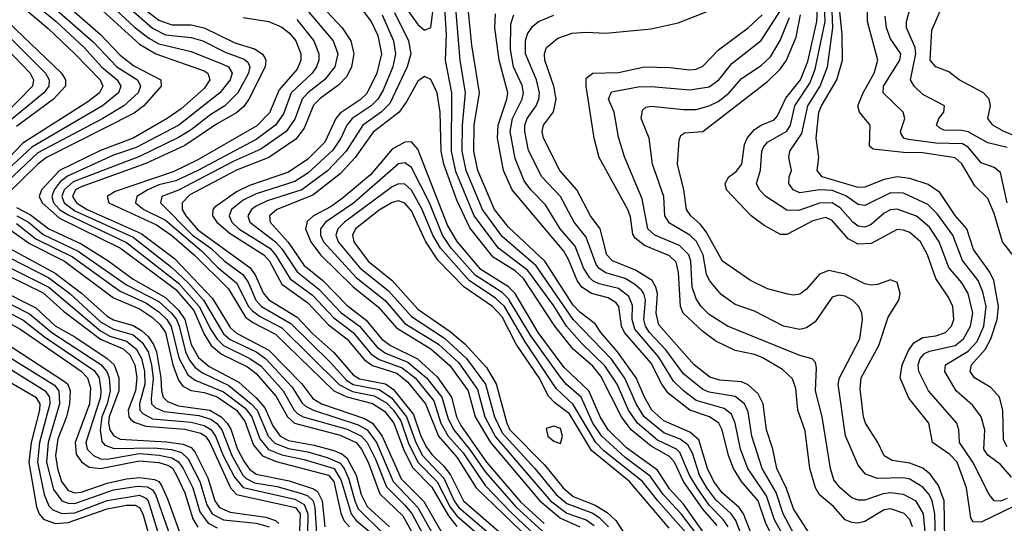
# Model space of a CAD drawing. Header units: inches. Extents: x 501365 to 657855, y 482276 to 547543.
# Tile 874 of 957: x 626140 to 629181, y 501121 to 502675. Entities that reach past the tile are written whole.
import ezdxf

# ---------------------------------------------------------------- set-up
doc = ezdxf.new("R2010")
doc.units = ezdxf.units.IN
doc.header["$MEASUREMENT"] = 0
doc.layers.add('A6520', color=7, linetype='Continuous')

msp = doc.modelspace()

# ---------------------------------------------------------------- linework, layer by layer
at = {"layer": 'A6520', "color": 5}
for points, elevation in [([(626126.4, 503353.6), (626210, 503366.8), (626255.6, 503355.6), (626312.1, 503292.1), (626315.7, 503270), (626308.1, 503230), (626311, 503170), (626306.7, 503150), (626253.7, 503050), (626229.2, 502970), (626179.5, 502850), (626174, 502810), (626189.5, 502770), (626207.4, 502747.4), (626367.3, 502607.3), (626440.2, 502530), (626504.3, 502490), (626513.4, 502470), (626505.5, 502450), (626461.4, 502410), (626397.1, 502370), (626196, 502264), (626103.1, 502176.9)], 3960), ([(626130, 503323.4), (626210, 503331.8), (626230, 503326.6), (626267.6, 503290), (626277.6, 503270), (626280.4, 503170), (626275.3, 503150), (626235.1, 503070), (626199.5, 502950), (626145.9, 502830), (626142.3, 502810), (626145.8, 502790), (626159.5, 502759.5), (626180, 502730), (626252.6, 502670), (626338.8, 502590), (626392.4, 502530), (626440.6, 502490), (626452.6, 502470), (626444.9, 502450), (626396.2, 502410), (626177.6, 502282.4), (626090, 502200.5)], 3940), ([(629203.6, 501263.6), (629170, 501302.4), (629130, 501331.1), (629118.4, 501350), (629121, 501410), (629109.9, 501450), (629084.5, 501484.5), (629032.2, 501530), (628997.6, 501590), (628999.6, 501610), (629070, 501652), (629097.8, 501682.2), (629117.8, 501730), (629125.3, 501790), (629115.3, 501835.3), (629100.7, 501870), (629051.7, 501931.7), (629022.4, 502010), (628975.1, 502075.1), (628944.8, 502104.8), (628870, 502139.9), (628830, 502141.2), (628750, 502102), (628730, 502104.7), (628691.4, 502131.4), (628650, 502148), (628610, 502150), (628550, 502141), (628529.4, 502150), (628516.2, 502170), (628517, 502190), (628524.1, 502210), (628515.8, 502250), (628518.4, 502270), (628555.9, 502324.1), (628574, 502410), (628612.5, 502470), (628634.8, 502530), (628651.8, 502650), (628644.9, 502830)], 3940), ([(626229.9, 502769.9), (626389.4, 502629.4), (626450, 502565.6), (626492.9, 502532.9), (626576.1, 502490), (626577.3, 502470), (626523.1, 502410), (626493.1, 502386.9), (626223.3, 502250), (626196.4, 502230), (626102.1, 502137.9)], 3980), ([(626306.1, 502786.1), (626510, 502599.8), (626560.5, 502570), (626710, 502517.1), (626721.5, 502510), (626727.2, 502490), (626710, 502463.3), (626639.2, 502400.8), (626595.7, 502370), (626490, 502309.8), (626390, 502271.8), (626263.1, 502210), (626207.2, 502150), (626200.3, 502130), (626208.9, 502110), (626263.2, 502063.2), (626451.2, 501970), (626622.6, 501842.6), (626678.3, 501778.3), (626710, 501704.4), (626731.7, 501670), (626763.4, 501643.4), (626843.5, 501603.5), (626870, 501583.9), (626932.7, 501512.7), (626967.1, 501450), (626988.6, 501430), (627130, 501393), (627179.6, 501370), (627195.5, 501350), (627216.2, 501310), (627252.5, 501212.5), (627323.6, 501143.6), (627397.9, 501010)], 4020), ([(626368.5, 502770), (626493.8, 502653.8), (626538.4, 502618.4), (626570, 502600.7), (626670, 502577.5), (626770, 502537.2), (626785, 502530), (626796.2, 502510), (626790, 502490), (626758.1, 502450), (626631.7, 502350), (626499.5, 502280.5), (626430, 502257.4), (626287.3, 502192.7), (626265.2, 502174.8), (626246, 502150), (626239, 502130), (626244.8, 502110), (626262.9, 502090), (626290, 502072.9), (626470, 501987.9), (626630, 501862.4), (626694.5, 501790), (626730, 501719.1), (626750, 501689.1), (626770, 501670), (626851.2, 501630), (626886.2, 501606.2), (626954, 501530), (626987.8, 501470), (626999.4, 501459.4), (627015.5, 501450), (627151.7, 501411.7), (627196.2, 501390), (627213.2, 501370), (627239.2, 501319.2), (627273.1, 501233.1), (627330, 501177.4), (627350.9, 501150.9), (627415.9, 501030)], 4040), ([(626411.7, 502771.7), (626550, 502648.9), (626590, 502629), (626670, 502620.4), (626705.5, 502610), (626774.7, 502574.7), (626833.3, 502553.3), (626844.2, 502544.2), (626851, 502530), (626846.4, 502510), (626814.1, 502450), (626773.7, 502410), (626730, 502382.6), (626670, 502335.3), (626630, 502311.8), (626510, 502252.9), (626304.7, 502175.3), (626277.5, 502150), (626270.2, 502130), (626277.5, 502110), (626310, 502085.8), (626490, 502003.8), (626610, 501910.4), (626661.8, 501861.8), (626707.5, 501810), (626770, 501706.3), (626790, 501688.3), (626870.3, 501650.3), (626899.6, 501630), (626981.6, 501541.5), (627012.2, 501492.2), (627022.7, 501482.7), (627048, 501470), (627185.1, 501425.1), (627213.1, 501410), (627241.6, 501370), (627294, 501250), (627369.7, 501169.7), (627436.7, 501050)], 4060), ([(627027.2, 502767.2), (627135.8, 502650), (627163.3, 502610), (627172.5, 502570), (627164.7, 502530), (627150, 502500.5), (627125.8, 502474.2), (627067.7, 502432.3), (627048, 502412), (627019, 502341), (626992.9, 502307.1), (626910, 502250.4), (626810, 502211.2), (626665.3, 502134.7), (626641.5, 502110), (626642, 502090), (626653, 502070), (626690, 502027.1), (626850.6, 501910.6), (626867.7, 501887.7), (626891.9, 501831.9), (626910, 501810.7), (626997.5, 501757.5), (627045.7, 501705.7), (627110, 501648.2), (627170, 501579.3), (627190, 501567.3), (627270, 501551.1), (627294.1, 501534.1), (627356.7, 501456.7), (627379.4, 501390), (627396.5, 501356.5), (627413, 501333), (627450, 501297.9), (627471, 501271), (627510.8, 501190), (627650, 501069.7)], 4180), ([(629190, 502281.2), (629130, 502294.9), (629070, 502328.9), (629050, 502333.7), (628994.9, 502334.9), (628981.5, 502341.5), (628972, 502350), (628979.3, 502370), (628995, 502390), (628996.8, 502410), (628930, 502444.7), (628903, 502470), (628891.3, 502490), (628908, 502570), (628905.8, 502590), (628879.6, 502650), (628878.8, 502670), (628911.9, 502788.1)], 3840), ([(626127.7, 502750), (626154.7, 502710), (626228.2, 502648.2), (626309.8, 502570), (626388.9, 502490), (626396.8, 502470), (626387, 502450), (626350, 502421.5), (626150, 502294.2), (626108.4, 502251.6)], 3920), ([(627299.4, 502759.4), (627370, 502660.3), (627390, 502643), (627410, 502651.5), (627422, 502750)], 4280), ([(628592.2, 501070), (628530, 501165.9), (628508.5, 501228.5), (628478.5, 501290), (628466, 501350), (628446.4, 501410), (628436.3, 501490), (628420.6, 501520.6), (628390, 501548.7), (628370, 501557.4), (628302.8, 501562.8), (628272, 501572), (628222.9, 501610), (628113.8, 501733.8), (628105.6, 501770), (628109.6, 501830), (628105, 501850), (628093.1, 501870), (628042.6, 501902.6), (627971.4, 501931.4), (627953.2, 501950), (627933, 502030), (627903.5, 502070), (627860.7, 502150), (627808.2, 502210), (627757.7, 502310), (627754.3, 502330), (627758.3, 502350), (627788.6, 502391.4), (627797.2, 502430), (627789.9, 502470.1), (627762.3, 502550), (627761.1, 502570), (627767.4, 502590), (627801.7, 502618.3), (627846.6, 502633.4), (627890, 502636.9), (627950, 502633.9), (628090, 502646.9), (628174, 502666), (628350, 502735.1)], 4120), ([(629190, 501197.2), (629170, 501189.8), (629150, 501190.4), (629134.2, 501210), (629083.7, 501310), (629042.4, 501370), (629041, 501410), (629034.3, 501430), (628946.8, 501530), (628917.5, 501590), (628915, 501610), (628921.3, 501630), (628934.8, 501645.2), (628950, 501652.8), (629030, 501669.8), (629055.5, 501690), (629076.7, 501730), (629084.1, 501770), (629069.9, 501830.1), (629050, 501863.4), (629010.1, 501910.1), (628979.6, 501990), (628950, 502034.7), (628910, 502068.5), (628850, 502090.2), (628830, 502088.1), (628810, 502078.7), (628770, 502043.4), (628750, 502034.7), (628730, 502038.1), (628713.4, 502050), (628674.8, 502094.8), (628650, 502110.2), (628610, 502109.5), (628546.3, 502086.3), (628510, 502087.1), (628445, 502130), (628424.7, 502150), (628415.4, 502170), (628428.7, 502211.3), (628432.3, 502270), (628437.9, 502282.1), (628450, 502297.4), (628510, 502331.3), (628520.8, 502350), (628533.9, 502410), (628580.7, 502479.3), (628597.1, 502522.9), (628628.2, 502670), (628625.1, 502750)], 3960), ([(629239, 501910), (629175.7, 501990), (629150, 502077.3), (629130, 502123.8), (629090, 502162.8), (629050.1, 502230.1), (629029.6, 502249.5), (628930, 502264.5), (628870, 502265.7), (628776.3, 502276.3), (628765.4, 502285.4), (628767.3, 502350), (628734.3, 502390), (628729.2, 502410), (628745.5, 502450), (628779.7, 502510), (628790.6, 502550), (628758.3, 502670), (628757.8, 502750)], 3880), ([(626530, 502704.4), (626570, 502674.4), (626610, 502660), (626670, 502659.2), (626710, 502650.2), (626804.2, 502604.2), (626865.2, 502585.2), (626889.3, 502570), (626897.3, 502557.3), (626900.6, 502550), (626898.4, 502530), (626848, 502430), (626832.1, 502407.9), (626810, 502388.2), (626747.5, 502352.5), (626650, 502287.3), (626530, 502231.3), (626330, 502160), (626312.4, 502150), (626303, 502130), (626315.5, 502110), (626348.1, 502090), (626515.4, 502015.4), (626618.1, 501938.1), (626735.2, 501815.2), (626790, 501725.2), (626810, 501707.5), (626910, 501655.4), (627011.9, 501551.9), (627045.8, 501505.8), (627071.8, 501490), (627204.7, 501444.7), (627230.2, 501430.2), (627259.9, 501390), (627318.3, 501258.3), (627388.2, 501188.2), (627453.8, 501073.8)], 4080), ([(627010, 502724.9), (627108.6, 502610), (627123.1, 502570), (627113.7, 502530), (627081.9, 502490), (627029.9, 502450.1), (627012.4, 502430), (626990, 502368.6), (626962.7, 502330), (626884.6, 502275.4), (626801.6, 502238.4), (626630, 502149), (626578.9, 502130), (626575.2, 502110), (626673.8, 502010), (626730, 501970.5), (626771.3, 501931.3), (626829.1, 501889.1), (626845.4, 501865.4), (626868.9, 501810), (626886.9, 501790), (626977.7, 501737.7), (627098.7, 501618.7), (627150, 501562.1), (627170, 501549.2), (627250, 501534.4), (627288.2, 501508.2), (627334.8, 501450), (627363.1, 501370), (627384.7, 501330), (627450, 501260.7), (627482.3, 501190), (627496.2, 501170), (627636.1, 501050)], 4160), ([(627194.9, 502710), (627225.9, 502670), (627246.4, 502626.4), (627257.8, 502570), (627242.9, 502510), (627212.3, 502447.7), (627192.1, 502427.9), (627130, 502386.8), (627116.2, 502370), (627082.1, 502297.9), (627030, 502245.3), (626970, 502205), (626850, 502163.8), (626810, 502144.1), (626743.2, 502096.8), (626736.5, 502090), (626735.2, 502070), (626748.5, 502050), (626790, 502015.4), (626894.1, 501950), (626911.2, 501930), (626950, 501859.4), (627030, 501801.3), (627093.7, 501733.7), (627150, 501690), (627205.3, 501625.3), (627230, 501608.4), (627304.4, 501584.4), (627338, 501558), (627393.9, 501490), (627433.6, 501390), (627490, 501324.7), (627550.4, 501230), (627690, 501095.8)], 4220), ([(628328.7, 501110), (628313.2, 501133.2), (628270, 501176.7), (628233.1, 501230), (628209.4, 501270), (628179.1, 501339.1), (628168.3, 501350), (628110, 501377.7), (628047.9, 501430), (628020.5, 501470), (627985.1, 501550), (627947.5, 501607.5), (627876.5, 501676.5), (627829.4, 501730), (627790, 501792.5), (627710, 501901.4), (627618.7, 501970), (627544.1, 502070), (627487.1, 502207.1), (627473.9, 502270), (627475.1, 502450), (627455.5, 502550), (627458.3, 502630), (627452.7, 502710)], 4260), ([(628390, 501030), (628352.2, 501130), (628338.1, 501150), (628290, 501193.5), (628262.9, 501230), (628239.8, 501270), (628217.7, 501337.7), (628203.6, 501363.6), (628180.4, 501380.4), (628130, 501400.2), (628068.5, 501450), (628044, 501490), (628008.7, 501568.7), (627967.7, 501627.7), (627850, 501750), (627735.3, 501915.3), (627630, 502006.2), (627569.6, 502090), (627519, 502210), (627507.1, 502270), (627507.9, 502350), (627517.5, 502450), (627500.8, 502550), (627487.5, 502710)], 4240), ([(628414.9, 501050), (628376.1, 501150), (628361.9, 501170), (628310, 501214.8), (628284.5, 501250), (628264.8, 501290), (628238.2, 501378.2), (628210, 501402), (628130, 501437.2), (628093, 501470), (628069.9, 501509.9), (628043.8, 501570), (627986.6, 501650), (627934.9, 501710), (627917.1, 501737.1), (627870, 501773.1), (627850, 501794.4), (627761.6, 501930), (627650, 502035), (627606.8, 502090), (627555, 502210), (627542.3, 502270), (627543.3, 502350), (627559.9, 502450), (627536.3, 502596.3), (627525.3, 502710)], 4220), ([(628944.8, 501004.8), (628931.4, 501150), (628908.9, 501188.9), (628870, 501209.9), (628830, 501215.1), (628807.5, 501212.5), (628750, 501192.3), (628730, 501192.3), (628710, 501199.7), (628673.9, 501230), (628654.9, 501254.9), (628644.1, 501290), (628618.8, 501450), (628597.7, 501530), (628600.8, 501600.8), (628597.8, 501617.8), (628588.2, 501628.2), (628550, 501639.1), (628326.4, 501730), (628270, 501765.2), (628245.1, 501790), (628230, 501813.9), (628217.6, 501850), (628213.5, 501930), (628207.1, 501950), (628178.4, 501978.4), (628101.8, 502010), (628080.6, 502030), (628062.9, 502122.9), (628008.1, 502251.9), (627990, 502313), (627976.2, 502390), (627958.6, 502430), (627967.6, 502452.4), (628050, 502468.4), (628090, 502469.4), (628210, 502458.5), (628270, 502467.9), (628299.6, 502490), (628339.9, 502540.1), (628430, 502611), (628490, 502704.3)], 4060), ([(629210, 501173.1), (629110, 501124.9), (629085.3, 501125.3), (629078.3, 501138.3), (629064.4, 501230), (629036, 501310), (629013.1, 501333.1), (628959.9, 501370), (628948.2, 501430), (628886.8, 501506.8), (628859.6, 501570), (628866.3, 501610), (628885.4, 501654.6), (628901.6, 501678.4), (628930, 501694.3), (628970, 501699.5), (628999.9, 501710), (629018.2, 501730), (629025.6, 501750), (629022.8, 501790), (629010, 501817), (628970, 501876.9), (628944.5, 501950), (628922.8, 501990), (628890, 502019), (628870, 502026.3), (628850, 502027.4), (628770, 501984.3), (628730, 501983), (628699.3, 501999.3), (628650, 502056), (628630, 502064.4), (628590, 502054.6), (628510, 502012.7), (628490, 502012.1), (628439.7, 502039.7), (628399.2, 502070), (628323.6, 502150), (628318.9, 502170), (628330.8, 502190), (628353.4, 502206.6), (628370.5, 502230), (628378.8, 502290), (628386.8, 502310), (628410, 502336.4), (628430, 502350.1), (628470, 502366.5), (628481.1, 502378.9), (628506.3, 502433.6), (628551.7, 502490), (628574.1, 502545.9), (628602.1, 502670), (628604.3, 502710)], 3980), ([(629190, 501356.9), (629178.6, 501378.6), (629176.4, 501470), (629166.5, 501510), (629140, 501539.9), (629089.7, 501569.7), (629076.3, 501590), (629080.4, 501610), (629122.2, 501657.7), (629139.5, 501690), (629159.3, 501750), (629163.5, 501790), (629149.2, 501870), (629136.3, 501896.3), (629085.9, 501966), (629065.2, 502030), (629030, 502071), (628981.8, 502141.8), (628946.4, 502166.4), (628890, 502185.7), (628850, 502190), (628810, 502182.4), (628750, 502158.2), (628730, 502157.9), (628618.2, 502190), (628603.2, 502210), (628607.9, 502250), (628600.3, 502310), (628608.9, 502390), (628616.3, 502410), (628664.4, 502490), (628681.1, 502550), (628680, 502630), (628669.9, 502730)], 3920), ([(629244.2, 502304.2), (629180.2, 502330), (629145.4, 502350), (629130.5, 502370), (629138.5, 502410), (629135, 502430), (629117, 502450), (629041.5, 502490), (629010, 502514.7), (628970, 502530.4), (628951.9, 502550), (628957.3, 502642.7), (628990, 502718.9)], 3820), ([(626017.4, 502670), (626172.1, 502510), (626183.1, 502490), (626180, 502470), (626050, 502338.4)], 3840), ([(626102, 502670), (626269.3, 502510), (626281.6, 502490), (626281.9, 502470), (626244.6, 502430), (626130, 502345.6)], 3880), ([(626830, 502682.5), (626909.6, 502669.6), (626950, 502652.4), (626973.6, 502633.6), (626992.8, 502610), (627008.3, 502570), (627008.8, 502550), (626997.1, 502522.9), (626941.1, 502458.9), (626911.9, 502388.1), (626872.5, 502347.5), (626690, 502242.5), (626614.1, 502205.9), (626434.5, 502145.5), (626410.1, 502130), (626415.1, 502110), (626562.5, 502042.5), (626610, 502009.3), (626679.1, 501950), (626784.5, 501844.5), (626837.6, 501757.6), (626860.6, 501740.6), (626930, 501704.6), (627110.4, 501530.4), (627150, 501511.4), (627230, 501490.5), (627266.7, 501466.7), (627295.5, 501430), (627325.5, 501350), (627353.2, 501293.2), (627413, 501233), (627464.5, 501144.5), (627490, 501111.1)], 4120), ([(626996.5, 502676.5), (627048.6, 502610), (627064.1, 502570), (627063.7, 502550), (627056.8, 502530), (627043.1, 502510), (626978.7, 502450), (626954.8, 502385.2), (626930.2, 502349.8), (626870, 502305.2), (626690.1, 502210), (626622, 502178), (626570, 502165.3), (626535.4, 502150), (626501.8, 502130), (626497.3, 502110), (626523.7, 502090), (626590, 502056.2), (626701.5, 501961.5), (626753.4, 501910), (626810, 501863.2), (626847.2, 501790), (626857.6, 501777.6), (626880.6, 501760.6), (626950, 501724), (627128.2, 501548.2), (627167.9, 501527.9), (627234.6, 501514.6), (627272.5, 501492.5), (627294.5, 501470), (627317, 501437), (627339.7, 501370), (627370, 501310), (627429.4, 501249.4), (627470, 501170.8), (627490, 501144.6), (627622.1, 501030)], 4140), ([(627259.8, 502690), (627294.5, 502610), (627301.2, 502570), (627292.4, 502530), (627262.5, 502457.5), (627246.2, 502430), (627226, 502410), (627167.1, 502370), (627150.5, 502350), (627132.1, 502310), (627107.1, 502272.9), (627030, 502201.9), (626990, 502176.4), (626870, 502137.6), (626830, 502117.9), (626794.5, 502090), (626786.6, 502070), (626790, 502062.5), (626795.7, 502050), (626816.7, 502030), (626912.5, 501970), (626930.5, 501950), (626975.9, 501875.9), (627044.7, 501824.7), (627110, 501754.9), (627169.9, 501709.9), (627224.6, 501644.6), (627250, 501627), (627321.3, 501601.3), (627361.2, 501570), (627418.7, 501498.7), (627441.2, 501430), (627463.9, 501390), (627510, 501338.2), (627578.2, 501238.2), (627656.3, 501156.3), (627758.9, 501058.9)], 4240), ([(627297.9, 502697.9), (627340.7, 502610), (627348.3, 502570), (627337.3, 502530), (627283.2, 502416.8), (627256.9, 502390), (627199.5, 502350), (627148.1, 502270), (627090.9, 502209.1), (627011.4, 502150), (626904.1, 502115.9), (626870, 502099.4), (626856.5, 502090), (626844.5, 502070), (626850.4, 502050), (626930.2, 501990.2), (626950, 501968.4), (626996.7, 501896.7), (627064.1, 501844.1), (627132.1, 501772.1), (627190, 501729.1), (627244.2, 501664.2), (627270, 501646.5), (627338.6, 501618.6), (627396.7, 501570), (627443.4, 501510), (627463.9, 501443.9), (627480.8, 501410), (627529.6, 501350), (627578.4, 501278.4), (627672.1, 501172.1), (627755.4, 501095.4)], 4260), ([(628469.5, 501070), (628443.7, 501123.7), (628421.1, 501190), (628369.2, 501250), (628344.5, 501290), (628329.7, 501330.3), (628310.2, 501410), (628299.5, 501430), (628270.9, 501450), (628209.9, 501470), (628143.1, 501523.1), (628123.1, 501550), (628090, 501615.6), (628008, 501710), (627999.1, 501730), (627990.6, 501790), (627981.9, 501801.9), (627957.4, 501817.4), (627905.8, 501830), (627876.2, 501850), (627862, 501870), (627835.5, 501935.5), (627820.7, 501960.7), (627660.7, 502150), (627634.6, 502210), (627616, 502310), (627617.7, 502350), (627645, 502430), (627647.9, 502450), (627621.1, 502550), (627608.1, 502650), (627610, 502693.6)], 4180), ([(628494.7, 501090), (628471.8, 501131.8), (628446.3, 501206.3), (628388.8, 501290), (628366.9, 501350), (628350.1, 501430.2), (628338.2, 501458.2), (628315.6, 501475.6), (628230, 501500.3), (628190, 501529.7), (628159.4, 501559.4), (628113.9, 501633.9), (628040.2, 501720.2), (628031.9, 501750), (628033, 501793), (628021.2, 501821.2), (627990, 501845.4), (627930, 501860.4), (627910, 501869.5), (627899.7, 501879.7), (627881.2, 501910), (627856, 501976), (627809.2, 502030), (627764.5, 502104.5), (627719.3, 502150), (627698.3, 502178.3), (627670, 502246.6), (627655.3, 502330), (627662.7, 502370), (627692.4, 502430), (627695.8, 502450), (627692.1, 502472.1), (627665.7, 502530), (627656.5, 502583.5), (627657.4, 502662.6), (627666.3, 502690)], 4160), ([(628550, 501053.7), (628498.3, 501150), (628476.3, 501216.3), (628433.3, 501290), (628401.1, 501390), (628390, 501465.3), (628378.7, 501490), (628350, 501512.3), (628270, 501526.1), (628250, 501534.3), (628190, 501582.4), (628136.1, 501656.1), (628085.6, 501710), (628073.2, 501730), (628068.1, 501750), (628073, 501810), (628067.9, 501830), (628060.3, 501840.3), (628039.3, 501859.3), (628010, 501877), (627950, 501894), (627930, 501907.2), (627920.2, 501920.2), (627890, 502004.5), (627852.9, 502050), (627810.6, 502130), (627753.3, 502190), (627711.3, 502271.3), (627700, 502330), (627700.4, 502350), (627707.3, 502370), (627735.6, 502410), (627744, 502430), (627745.8, 502450), (627735.9, 502490), (627702.3, 502570), (627702.2, 502610), (627708.4, 502631.6), (627724.6, 502655.4), (627742.4, 502670), (627790, 502689.4)], 4140), ([(628897.8, 501110), (628890, 501132.7), (628871.7, 501151.7), (628830, 501165.9), (628810, 501162.9), (628750, 501126.4), (628730, 501121.8), (628710, 501123.3), (628690, 501131.6), (628653.2, 501173.2), (628610, 501209.2), (628598.5, 501230), (628580.4, 501290), (628566.5, 501406.5), (628544, 501470), (628537.5, 501537.5), (628526.7, 501566.7), (628496, 501596), (628433.2, 501633.2), (628410, 501642.2), (628350, 501654.3), (628290, 501682.8), (628250, 501712.6), (628189.4, 501770), (628181.4, 501790), (628175.4, 501895.4), (628167.4, 501927.4), (628146.8, 501946.8), (628070, 501978.6), (628040.8, 502000.8), (628033.7, 502013.7), (628027.1, 502067.1), (628018.7, 502090), (627929.6, 502250), (627914.8, 502310), (627889.6, 502470.4), (627890, 502494.8), (627910, 502510.1), (627990, 502512.1), (628070, 502529.8), (628147.7, 502527.7), (628210, 502520.4), (628230, 502522.5), (628250, 502532.2), (628298, 502582), (628390, 502650.7), (628432.9, 502690)], 4080), ([(628970.3, 501030), (628966.2, 501150), (628958.2, 501190), (628948.9, 501210), (628930, 501232.6), (628890, 501257.1), (628870, 501261.8), (628790, 501259.3), (628752.6, 501272.6), (628730, 501300.8), (628690.5, 501390.5), (628667.7, 501550), (628672.4, 501570), (628734.7, 501690), (628743, 501750), (628741.3, 501770), (628732.4, 501790), (628712.2, 501810), (628690, 501821.7), (628670, 501825.5), (628650, 501819.3), (628596.7, 501743.3), (628570, 501724.3), (628550, 501719.3), (628499.3, 501730), (628410, 501776.1), (628350, 501796.6), (628307, 501827), (628270.2, 501870.2), (628261.8, 501890), (628251.2, 501950), (628230.5, 501990.5), (628210, 502010.8), (628146.9, 502046.9), (628133.1, 502070), (628129.6, 502130), (628094.3, 502230), (628083.9, 502310), (628059.7, 502370), (628063.5, 502396.5), (628074.3, 502405.7), (628091.6, 502408.4), (628190, 502398), (628230, 502398.6), (628270, 502409.2), (628297.3, 502422.7), (628330, 502449.1), (628370, 502494), (628430, 502534.3), (628459.3, 502560.7), (628489.2, 502610.8), (628518.1, 502681.9)], 4040), ([(628997.2, 501070), (628995.8, 501190), (628978.2, 501238.2), (628952.3, 501272.3), (628930, 501290.9), (628890, 501306.7), (628834.6, 501314.6), (628810, 501329.4), (628790.8, 501370.8), (628752.4, 501430), (628746.3, 501450), (628736.2, 501536.2), (628738.9, 501570), (628793.7, 501670), (628823, 501757), (628856, 501810), (628859.4, 501830), (628850, 501864.2), (628830, 501872.8), (628790, 501858.4), (628770, 501856), (628750, 501860.6), (628689.6, 501890.4), (628638.8, 501901.2), (628610, 501890.4), (628570, 501843.4), (628550, 501828.5), (628530, 501825), (628512.2, 501827.8), (628450, 501844.7), (628397, 501870), (628310.5, 501930.5), (628260.4, 502020.4), (628243.1, 502043.1), (628213, 502070), (628199.7, 502090), (628191.5, 502150), (628171.6, 502230), (628176.7, 502303.3), (628182.3, 502317.7), (628193.6, 502326.4), (628250, 502330.5), (628450, 502484.8), (628490, 502523.7), (628508.9, 502550), (628538.3, 502621.7), (628551.5, 502690)], 4020), ([(629190.5, 502110), (629170, 502203.7), (629150, 502219.7), (629110, 502233.5), (629070, 502281.9), (629051.8, 502291.8), (628970, 502294.1), (628885.8, 502305.8), (628870.7, 502310), (628863, 502323), (628860.2, 502330), (628873.7, 502370), (628868.4, 502390), (628807.1, 502450), (628807.9, 502470), (628858.9, 502550), (628861.7, 502570), (628830, 502616.7), (628817.4, 502650), (628813.4, 502686.6)], 3860), ([(626078.3, 502650), (626219.9, 502510), (626230.6, 502490), (626229.8, 502470), (626214.3, 502450), (626110, 502363.2)], 3860), ([(628294.4, 501114.4), (628250, 501165), (628190.8, 501250), (628162.6, 501310), (628147.1, 501327.1), (628090, 501359.3), (628029.1, 501410), (627999, 501450), (627935.5, 501575.5), (627910, 501605.7), (627850, 501658.4), (627793.3, 501730), (627696.5, 501876.5), (627670, 501900.2), (627602.9, 501942.9), (627530, 502033), (627490, 502118.4), (627449.8, 502230), (627441.6, 502270), (627438.3, 502390), (627429.7, 502449.7), (627410, 502491.2), (627390, 502500.2), (627370, 502485.8), (627336.3, 502423.7), (627312.2, 502390), (627231.7, 502328.3), (627176.7, 502250), (627130, 502200.1), (627045.7, 502134.3), (626934.2, 502090), (626911.5, 502070), (626914.1, 502050), (626969, 501989), (627017.7, 501917.7), (627076.1, 501870), (627150, 501794), (627210, 501747.9), (627258, 501690), (627285.5, 501670), (627368.7, 501628.7), (627430, 501572.6), (627473.9, 501510), (627489.5, 501450), (627502.7, 501422.7), (627582.2, 501310), (627687.4, 501187.4), (627760.5, 501120.5)], 4280), ([(628252.2, 501092.2), (628190, 501180.3), (628147.2, 501227.2), (628110, 501284.9), (628014.4, 501354.4), (627957.9, 501410), (627932.6, 501450), (627897.8, 501530), (627821.8, 501601.8), (627741.4, 501710), (627670, 501830), (627650, 501851.4), (627564.7, 501904.7), (627490.8, 501990.8), (627461.7, 502041.7), (627370, 502275.8), (627350, 502298), (627330, 502297.5), (627290, 502276.1), (627223.1, 502196.9), (627136.4, 502123.6), (627101.6, 502098.4), (627047.4, 502070), (627027.8, 502052.2), (627022.7, 502030), (627039.1, 501990), (627069, 501950), (627170, 501850.6), (627248.4, 501788.4), (627304.1, 501724.1), (627410, 501659.5), (627468.3, 501608.3), (627525, 501530), (627546.4, 501450), (627594.4, 501370), (627746.3, 501190), (627810, 501137.4), (627870.4, 501110.4)], 4320), ([(628230, 501089.2), (628183.4, 501150), (628129.1, 501209.1), (628087, 501267), (628010, 501323.7), (627938, 501390), (627910.6, 501430.6), (627874.8, 501510), (627829.2, 501549.2), (627810, 501571.8), (627719.3, 501699.3), (627650, 501814.3), (627630, 501833.6), (627546.9, 501886.9), (627473.2, 501970), (627445.9, 502010), (627405.6, 502110), (627350, 502219.4), (627330, 502234.1), (627310, 502230.9), (627170.6, 502109.4), (627084.8, 502050), (627069.3, 502030), (627069.2, 502010), (627077.9, 501990), (627179.6, 501879.6), (627268.5, 501808.5), (627330, 501738), (627433.6, 501673.6), (627496.3, 501616.3), (627553.9, 501533.9), (627576.6, 501450), (627610, 501388.2), (627779.8, 501190), (627830, 501152.4), (627890, 501131.5), (627914.6, 501114.6)], 4340), ([(628230, 501056.5), (628110.6, 501190.6), (628064.1, 501250), (627944.7, 501344.8), (627919.6, 501370), (627850, 501487.3), (627797.1, 501537.1), (627701.5, 501681.5), (627637.9, 501790), (627610, 501816.3), (627528.7, 501870), (627439.8, 501970), (627415.6, 502010), (627382.8, 502090), (627350, 502149.6), (627330, 502167.8), (627310, 502168.6), (627290, 502159.7), (627143.4, 502050), (627123, 502030), (627116.6, 502010), (627123.5, 501990), (627191.1, 501910), (627278.7, 501838.7), (627350, 501758.9), (627452.4, 501692.4), (627520.1, 501630), (627578.4, 501550), (627607, 501450), (627630, 501400.4), (627731.6, 501290), (627797.3, 501210), (627830, 501182), (627910, 501151.9), (627930, 501138.9), (627958.4, 501110)], 4360), ([(626130, 502096.2), (626173.1, 502073.1), (626229.6, 502029.6), (626330, 501983.2), (626412.6, 501932.6), (626490, 501874.7), (626590, 501818.4), (626630, 501778.6), (626650, 501750), (626670, 501673), (626692.5, 501632.5), (626725.1, 501605.1), (626816.6, 501556.6), (626870, 501508.6), (626897.2, 501477.2), (626921.5, 501421.5), (626944.9, 501390), (626970, 501377), (627050, 501362.5), (627110, 501345.4), (627135, 501335), (627150, 501323.2), (627179.5, 501270), (627195.1, 501210), (627212.8, 501172.8), (627281.8, 501110)], 3980), ([(628146.3, 501106.4), (628024, 501250), (627906, 501346), (627838.5, 501458.5), (627792.7, 501492.7), (627773.3, 501513.3), (627744.3, 501570), (627674, 501674), (627630, 501758), (627600.6, 501790), (627511.4, 501851.4), (627432.6, 501932.6), (627394.1, 501990), (627350, 502085.8), (627330, 502109.1), (627310, 502116.1), (627290, 502111.6), (627250, 502087.1), (627176.9, 502030), (627167.5, 502010), (627172, 501990), (627216.1, 501930), (627290, 501870), (627370, 501782.1), (627470, 501713.4), (627515.1, 501675.1), (627581.7, 501601.7), (627611.5, 501551.5), (627644.2, 501430), (627654.2, 501410), (627761, 501301), (627818.7, 501230), (627850, 501203.9), (627917.5, 501177.5), (627954.3, 501154.3), (627981.2, 501130), (628010, 501085.2)], 4380), ([(626131.1, 502070), (626166.9, 502050), (626212.9, 502012.9), (626320.7, 501960.7), (626470, 501856.6), (626570, 501805.3), (626608.9, 501770), (626624.3, 501750), (626633, 501730), (626652.1, 501650), (626664.3, 501624.3), (626681.7, 501601.7), (626705, 501585), (626786, 501546), (626855.1, 501490), (626873.7, 501470), (626907, 501390), (626928, 501368), (626970, 501351.5), (627030, 501341.2), (627090, 501324.4), (627130, 501306.2), (627142.4, 501290), (627157, 501257), (627175, 501190), (627185.9, 501165.9), (627263.1, 501090)], 3960), ([(626130, 502046), (626190, 501999.2), (626303.1, 501943.1), (626450, 501837.2), (626530, 501801.2), (626570, 501773.6), (626594.3, 501750), (626608.2, 501728.2), (626631.7, 501631.8), (626659, 501579), (626682.5, 501562.5), (626770, 501527.1), (626836.2, 501476.2), (626857.1, 501450), (626881.4, 501381.4), (626909, 501349), (626950, 501332.2), (627018.2, 501318.2), (627111.1, 501290), (627133, 501253), (627164, 501150), (627179.8, 501130), (627228, 501090)], 3940), ([(626110, 502028.1), (626170, 501984.4), (626278.6, 501930), (626430, 501816.6), (626510, 501782.9), (626550, 501756.4), (626574, 501734), (626590, 501710), (626613.2, 501610), (626630, 501562.6), (626644, 501544), (626670, 501530.8), (626710, 501524.9), (626750, 501511.3), (626809.7, 501470), (626835.9, 501435.9), (626862.4, 501362.4), (626890, 501329.5), (626932.1, 501312.1), (627094.2, 501270), (627110.4, 501250), (627132, 501152), (627140.8, 501130), (627158.5, 501110)], 3920), ([(626083.2, 501983.2), (626250, 501893.1), (626331.4, 501831.4), (626410, 501760.6), (626430, 501749.4), (626490, 501731.8), (626516.3, 501716.3), (626537.2, 501697.2), (626553.4, 501673.4), (626562.1, 501650), (626575.8, 501570), (626577.6, 501530), (626583.2, 501510), (626596.6, 501496.6), (626630, 501483.8), (626727, 501470), (626761.8, 501450), (626781.3, 501430), (626791.7, 501411.7), (626811.9, 501351.9), (626832.8, 501312.8), (626850, 501287.8), (626870, 501272.3), (626971.9, 501251.9), (627047.5, 501227.5), (627059.4, 501219.4), (627074.1, 501190), (627082.5, 501110)], 3880), ([(626070, 501960.1), (626230, 501878.3), (626294.4, 501830), (626390, 501742.8), (626430, 501720.4), (626490, 501702.5), (626518.6, 501678.6), (626536.5, 501650), (626547.2, 501610), (626552.1, 501567.9), (626546, 501506), (626547.5, 501490), (626558.2, 501478.2), (626586.5, 501466.5), (626693.5, 501453.5), (626730, 501442), (626748.9, 501428.9), (626764, 501410), (626795.1, 501330), (626829, 501270), (626839.4, 501259.4), (626865.7, 501245.7), (626934.8, 501234.8), (627010, 501213.5), (627030, 501205.4), (627046.2, 501190), (627051.7, 501170), (627056.4, 501090)], 3860), ([(626050, 501911.1), (626212.5, 501832.5), (626275.3, 501775.3), (626389.4, 501689.4), (626459.6, 501659.6), (626480.7, 501640.7), (626495.2, 501610), (626501.7, 501570), (626497.9, 501530), (626475.5, 501470), (626476.6, 501450), (626482.5, 501442.5), (626493.7, 501433.7), (626530, 501421.1), (626650, 501411.9), (626699.6, 501399.6), (626713.6, 501390), (626726.8, 501370), (626790.8, 501230.8), (626810, 501210.2), (626992.2, 501170), (627006.8, 501150), (627003.4, 501070)], 3820), ([(626056.4, 501936.4), (626229.8, 501849.8), (626390, 501714.8), (626418.7, 501698.7), (626470, 501683.5), (626500, 501660), (626516.7, 501630), (626525.9, 501590), (626526.5, 501550), (626510.4, 501490), (626511, 501470), (626520, 501460), (626550, 501443.7), (626670, 501433.3), (626710, 501423.4), (626730.5, 501410.5), (626745.1, 501390), (626768.2, 501330), (626803.3, 501263.3), (626830, 501231.5), (626990, 501195.4), (627019, 501179), (627029.8, 501150), (627028.5, 501090)], 3840), ([(626070, 501846.1), (626190, 501786.3), (626250, 501730.9), (626310, 501696.8), (626409.8, 501629.8), (626432, 501610), (626446.2, 501570), (626446.3, 501530), (626416.7, 501450), (626414.4, 501430), (626418.7, 501410), (626431.1, 501391.1), (626450, 501380.9), (626593, 501373), (626645.4, 501365.4), (626670, 501355.2), (626681.4, 501341.4), (626721, 501261), (626743, 501190), (626757.4, 501170), (626790, 501155.4), (626900.3, 501140.3), (626929.9, 501129.9), (626940.5, 501120.5)], 3780), ([(626056, 501796), (626150, 501748.7), (626216.6, 501696.6), (626370, 501592.9), (626385.1, 501570), (626390.9, 501530.9), (626389.1, 501510), (626344.1, 501370), (626348.8, 501350), (626367.6, 501330), (626390, 501320), (626410, 501319), (626510, 501336), (626571.3, 501331.3), (626610, 501323.2), (626630.8, 501310.8), (626644.9, 501290), (626674.9, 501230), (626696.3, 501156.3), (626721.7, 501121.7), (626750, 501107.5)], 3740), ([(626070, 501818.2), (626170, 501767.8), (626239.1, 501710), (626390.8, 501610.9), (626409.5, 501590), (626416.7, 501570), (626419.4, 501530), (626409.8, 501490), (626393.7, 501450), (626388.2, 501408.2), (626393.6, 501373.6), (626402.7, 501362.7), (626432.2, 501352.2), (626554.4, 501354.4), (626608.8, 501348.8), (626639.5, 501339.5), (626660.2, 501320.2), (626696.5, 501250), (626717.6, 501177.6), (626734.7, 501150), (626770, 501132), (626870, 501121.3), (626910.3, 501110)], 3760), ([(626048.8, 501770), (626140.8, 501720.8), (626330.2, 501590.2), (626349.8, 501569.8), (626358.9, 501538.9), (626355.6, 501490), (626311.3, 501370), (626314.8, 501334.8), (626330.6, 501310.6), (626354.8, 501294.8), (626389.9, 501289.9), (626510, 501313.8), (626570, 501308.6), (626599.3, 501299.3), (626611.6, 501291.6), (626624.7, 501270), (626650, 501215.3), (626675.3, 501135.3), (626690, 501109.3)], 3720), ([(626037.3, 501677.3), (626247.1, 501547.1), (626260.8, 501530), (626263.1, 501490), (626228.3, 501370), (626223.3, 501310), (626244.9, 501224.9), (626270, 501190), (626290, 501182.7), (626310, 501182), (626430, 501223.9), (626504.3, 501235.7), (626533.3, 501233.4), (626550, 501224), (626559.9, 501210), (626604.2, 501084.2)], 3660), ([(626097.1, 501677.1), (626278.6, 501558.6), (626288.3, 501550), (626295.8, 501530), (626293.8, 501490), (626284.1, 501450), (626258.2, 501381.8), (626250.3, 501330), (626256.4, 501290), (626269, 501250), (626290, 501222.3), (626310, 501215.4), (626330, 501216.8), (626410, 501244.5), (626470, 501258.7), (626510, 501262.1), (626556.2, 501256.2), (626569.8, 501249.8), (626577.6, 501237.6), (626596.9, 501196.9), (626633.6, 501093.6)], 3680), ([(626010, 501659.2), (626219, 501530), (626231.8, 501510), (626233.3, 501490), (626201.6, 501370), (626195.5, 501310), (626215.8, 501210), (626230, 501175), (626242.5, 501162.5), (626270, 501151.6), (626310, 501153.6), (626410, 501191.9), (626510, 501207.5), (626530, 501198.8), (626537.1, 501190), (626570, 501083.4)], 3640), ([(626089, 501569), (626190.3, 501510), (626202.1, 501490), (626200.9, 501470), (626175.3, 501370), (626168.4, 501308.4), (626191.5, 501171.5), (626199.9, 501150), (626213.3, 501133.3), (626250, 501120), (626290, 501123.1), (626410, 501166.1), (626470, 501176.7), (626496.6, 501176.6), (626510, 501169.5), (626520.8, 501150), (626548.8, 501048.8)], 3620)]:
    msp.add_lwpolyline(points, dxfattribs=dict(at, elevation=elevation))
at = {"layer": 'A6520', "color": 5, "elevation": 4420}
msp.add_lwpolyline([(627790, 501421.3), (627766.3, 501413.7), (627771.3, 501390), (627790, 501375), (627810, 501367), (627816.5, 501390), (627810, 501413.7)], close=True, dxfattribs=at)

doc.saveas('drawing.dxf')
